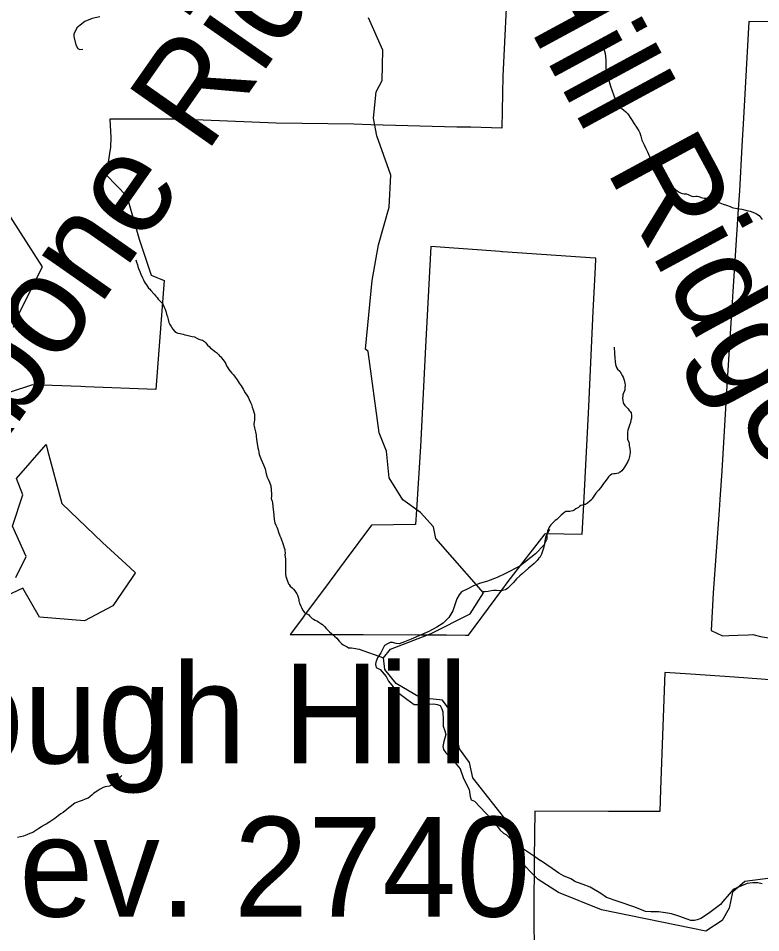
# Model space of a CAD drawing. Extents: x 1159738 to 1321356, y 736314 to 882035.
# Drawn here: x 1192724 to 1199280, y 859344 to 867413 of the extents above; entities that cross this region are included whole.
import ezdxf

# ---------------------------------------------------------------- set-up
doc = ezdxf.new("R2010")
doc.units = 0
for name, color, linetype in [('Exist Boundary Land Use Forest National US Forest Service', 7, 'Continuous'), ('Exist Geographical Mountain Summit Elevation Number Label', 7, 'Continuous'), ('Exist Geographical Mountain Summit Label', 7, 'Continuous'), ('Exist Hydrographic Creek Single Shore', 7, 'Continuous'), ('Exist Hydrographic Misc Water Feature', 7, 'Continuous'), ('Exist Road Non-System Type 51', 7, 'Continuous')]:
    doc.layers.add(name, color=color, linetype=linetype)

msp = doc.modelspace()

# ---------------------------------------------------------------- linework, layer by layer
at = {"layer": 'Exist Boundary Land Use Forest National US Forest Service'}
for points in [[(1197031.8, 867503.7), (1197003.8, 866902.7), (1196993.9, 866444.7), (1196720.2, 866450.9), (1196595.9, 866453.7), (1195838.2, 866473.7), (1195687.9, 866477.7), (1194999.9, 866488.7), (1194140.9, 866521.7), (1193985.2, 866522.4), (1193532, 866523.9), (1193539.9, 866361.7), (1193537.8, 866275.6), (1193498.9, 866030.7), (1193683.8, 865843.7), (1193791.9, 865464.7), (1193896.9, 865145.7), (1194011.9, 865100.7), (1193994.7, 864870.2), (1193939.8, 864136.6), (1193317.9, 864161.7), (1193277.7, 864163.2), (1193022.8, 864173), (1192850.9, 864179.6), (1192642.9, 864111.6)], [(1199422, 867382.7), (1199176, 867383.7), (1199129, 866532.8), (1199114.3, 866285.1), (1199091, 865889.7), (1199080.4, 865728.3), (1199033, 865002.7), (1199027, 864907.3), (1198981, 864169.7), (1198936, 863418.7), (1198918.5, 863167.5), (1198912, 863074), (1198861, 862342.6), (1198842, 862010.7), (1198941, 861962.6), (1198999, 861966.6), (1199079, 861968.6), (1199173, 861971.6), (1199211, 861974.7), (1199279, 861958.6), (1199347, 861945.7)], [(1192681.9, 864688.6), (1192732.6, 864806.9), (1192754.9, 864858.7), (1192938.9, 865219.7), (1192743.4, 865523.6), (1192565.9, 865799.7)], [(1196698, 861968.6), (1196992.5, 862367.1), (1197049, 862443.6), (1197190.5, 862626.6), (1197325, 862800.6), (1197377.2, 862864.5), (1197379, 862866.7), (1197703, 862859.7), (1197718.3, 863121.3), (1197719, 863132.7), (1197722, 863183.7), (1197763, 863986.6), (1197800, 864825.7), (1197820.8, 865216), (1197824.8, 865291.1), (1197825, 865295.7), (1197816.4, 865296.3), (1196998.7, 865353.4), (1196994, 865353.7), (1196979.1, 865354.8), (1196367.1, 865398.7), (1196319, 864513.7), (1196275, 863634.7), (1196239.2, 863075.6), (1196231, 862945.6), (1195844, 862940.7), (1195611.3, 862629.2), (1195469, 862438.6), (1195252.5, 862146.4), (1195233.5, 862120.8), (1195126, 861975.6), (1195267.4, 861975.6), (1195486, 861975.6), (1195768, 861975.6), (1196278, 861974), (1196376, 861973.6), (1196504.6, 861971.6), (1196672.6, 861969), (1196698, 861968.6)], [(1192701, 862477.7), (1192794, 862662.6), (1192673, 862932.6), (1192763.9, 863207.7), (1192709.8, 863353.6), (1192969.8, 863652.6), (1192983.4, 863602.6), (1193110, 863132.6), (1193469, 862786.6), (1193711.7, 862563.2), (1193758, 862520.6), (1193754.2, 862515), (1193729.3, 862478.6), (1193558, 862227.6), (1193308, 862096.6), (1192911, 862129.6), (1192764, 862385.6), (1192251, 862145.6)], [(1199910, 861535.7), (1199049, 861598.6), (1198658.4, 861624.7), (1198434, 861639.6), (1198396.1, 860607.3), (1198389, 860414.6), (1197937, 860414.6), (1197284, 860416.6), (1197279.2, 860000.3), (1197279, 859978.6), (1197278.7, 859948), (1197276, 859590.6), (1197278, 859065.5)]]:
    msp.add_lwpolyline(points, dxfattribs=at)
at = {"layer": 'Exist Hydrographic Creek Single Shore'}
msp.add_lwpolyline([(1199366, 859825.5), (1199140.1, 859797.2), (1199029, 859700.9), (1199000, 859560.3), (1198939, 859453.3), (1198794, 859357.6), (1197874.1, 859546.8), (1197494, 859698.8), (1197314.1, 859814), (1197135.1, 859994.8), (1197096, 860077.7), (1197052, 860311.7), (1196738, 860711.9), (1196708.1, 860847.1), (1196620, 860966.9), (1196553, 861283.4), (1196470.9, 861396.8), (1196276.8, 861415.5), (1196060.3, 861542.4), (1195959.6, 861665.7), (1195948.4, 861770.2), (1196011.7, 861847.5), (1196370, 861985.7), (1196713.4, 862157.5), (1196832, 862344.7), (1196410.9, 862822.6), (1196389, 862924.8), (1196276, 863051.8), (1196120, 863163.3), (1196000, 863359.3), (1195974, 863592.8), (1195910.9, 863754.9), (1195813.9, 864472.5), (1195788.9, 864492.7), (1195848, 865098.8), (1195905.9, 865412.8), (1195998, 865745.8), (1196014, 866027.7), (1195889.9, 866374.9), (1195860.9, 866533.1), (1195883.9, 866765.6), (1195937, 866863.1), (1195943.9, 867132), (1195817.9, 867416.9)], dxfattribs=at)
at = {"layer": 'Exist Hydrographic Misc Water Feature'}
for points in [[(1197894.5, 867244.1), (1197889.5, 867204.1), (1197888.6, 867176.1), (1197891.9, 867150.1), (1197901.1, 867123.8), (1197906.7, 867101.7), (1197910, 867075.6), (1197911.1, 867043.5), (1197911.9, 867003.4), (1197913, 866969.3), (1197918.6, 866949.2), (1197925.3, 866904.9), (1197940.1, 866856.6), (1197952.9, 866814.2), (1197967.8, 866773.8), (1197982.7, 866731.4), (1197995.8, 866700.9), (1198007.1, 866672.6), (1198018.5, 866654.3), (1198026.3, 866642.1), (1198045.7, 866621.6), (1198067.3, 866605), (1198088.8, 866586.3), (1198102.4, 866571.9), (1198112.1, 866561.7), (1198127.5, 866537.3), (1198144.9, 866510.7), (1198162.1, 866482.2), (1198181.4, 866453.7), (1198192.8, 866437.4), (1198202.5, 866419.2), (1198211.9, 866400.9), (1198221.2, 866372.6), (1198230.2, 866338.4), (1198249.1, 866295.8), (1198264.2, 866263.4), (1198279.5, 866234.9), (1198296.3, 866194.4), (1198309.6, 866166), (1198324.6, 866127.7), (1198334.1, 866107.4), (1198347.5, 866089), (1198361.2, 866076.6), (1198375.1, 866068.2), (1198398.7, 866057.6), (1198414.7, 866053.2), (1198428.3, 866042.8), (1198439.9, 866026.5), (1198449.4, 866004.3), (1198460.7, 865981.9), (1198472.2, 865961.5), (1198483.8, 865945.2), (1198501.2, 865924.7), (1198526.7, 865902), (1198542.3, 865889.6), (1198558.1, 865879.2), (1198577.8, 865868.6), (1198589.7, 865866.3), (1198603.8, 865863.9), (1198623.8, 865863.4), (1198637.6, 865859), (1198655.3, 865850.6), (1198671.2, 865844.1), (1198685.1, 865839.7), (1198705.3, 865843.2), (1198719.2, 865842.8), (1198733, 865840.4), (1198755, 865831.8), (1198766.9, 865829.4), (1198778.9, 865827.2), (1198802.9, 865826.5), (1198826.9, 865825.9), (1198840.7, 865823.5), (1198856.6, 865815), (1198886.2, 865802.2), (1198917.7, 865785.4), (1198947.4, 865772.5), (1198977.3, 865763.7), (1199008.9, 865750.9), (1199026.7, 865744.4), (1199040.7, 865742), (1199072.5, 865735.1), (1199114.3, 865728.1), (1199156.1, 865716.9), (1199186, 865710.1), (1199209.7, 865703.4), (1199231.6, 865694.8), (1199243.3, 865688.5), (1199264.9, 865671.9), (1199292, 865637.1)], [(1193762.6, 865282.4), (1193767.9, 865260.2), (1193775.3, 865238), (1193778.9, 865223.8), (1193784.5, 865205.8), (1193797.6, 865177.4), (1193807.2, 865155), (1193822.3, 865122.6), (1193829.8, 865106.4), (1193835.4, 865090.2), (1193843.1, 865076.1), (1193856.6, 865059.7), (1193866.1, 865045.4), (1193873.9, 865033.1), (1193881.7, 865025), (1193893.3, 865010.7), (1193924.5, 864979.8), (1193940.1, 864961.4), (1193949.7, 864949.1), (1193959.3, 864934.8), (1193969.1, 864924.6), (1193982.7, 864912.1), (1193994.3, 864897.9), (1194003.9, 864883.5), (1194011.4, 864865.4), (1194017.1, 864851.1), (1194026.4, 864828.9), (1194033.8, 864802.7), (1194041.1, 864778.5), (1194048.5, 864756.3), (1194053.8, 864730.1), (1194063.3, 864709.9), (1194072.8, 864693.6), (1194078.6, 864681.5), (1194090.2, 864669.1), (1194107.7, 864648.6), (1194121.4, 864640.2), (1194133.3, 864633.9), (1194153.2, 864631.3), (1194165.2, 864629.1), (1194179, 864626.7), (1194194.9, 864620.3), (1194212.8, 864615.7), (1194234.7, 864611.1), (1194246.7, 864608.8), (1194260.7, 864606.4), (1194278.6, 864601.9), (1194300.2, 864589.4), (1194318, 864580.9), (1194335.8, 864576.4), (1194349.9, 864572), (1194369.4, 864561.5), (1194379.2, 864549.2), (1194394.7, 864528.7), (1194408.3, 864516.4), (1194421.9, 864501.9), (1194435.7, 864493.6), (1194457.2, 864475.1), (1194473, 864462.6), (1194492.5, 864446.1), (1194500.2, 864435.8), (1194509.9, 864427.5), (1194519.7, 864417.3), (1194531.3, 864403), (1194542.9, 864386.7), (1194556.3, 864364.2), (1194563.8, 864346), (1194573.4, 864329.8), (1194582.9, 864315.4), (1194610.1, 864282.7), (1194623.7, 864266.3), (1194639.2, 864245.9), (1194656.4, 864221.4), (1194673.7, 864192.9), (1194691.1, 864168.4), (1194708.3, 864139.9), (1194727.5, 864107.4), (1194742.9, 864087), (1194752.5, 864068.8), (1194761.9, 864050.5), (1194775.2, 864022.1), (1194782.7, 864003.9), (1194790.1, 863981.6), (1194797.6, 863959.5), (1194805, 863937.2), (1194808.4, 863919.2), (1194810, 863901.1), (1194809.7, 863891.1), (1194809.1, 863869), (1194806.6, 863849.2), (1194804, 863833.2), (1194803.9, 863827.1), (1194805.6, 863813.2), (1194811.2, 863798.9), (1194818.3, 863764.8), (1194822, 863750.6), (1194823.6, 863736.6), (1194825.1, 863718.5), (1194828.5, 863702.4), (1194831.8, 863674.4)], [(1197986.8, 864511.6), (1197987.3, 864457.5), (1197992.1, 864413.5), (1197993.2, 864385.4), (1197998.4, 864357.2), (1198002.1, 864341.1), (1198005.8, 864331), (1198015.5, 864316.8), (1198034.9, 864298.2), (1198046.4, 864279.9), (1198056, 864261.5), (1198065.6, 864245.3), (1198074.8, 864221), (1198080.1, 864192.8), (1198081.6, 864174.8), (1198081.1, 864154.8), (1198078.6, 864134.9), (1198076.4, 864125), (1198065.6, 864099.2), (1198063.3, 864091.2), (1198061.1, 864081.3), (1198058.6, 864061.4), (1198062, 864039.2), (1198063.7, 864023.2), (1198069.2, 864013.1), (1198080.9, 863996.7), (1198094.3, 863980.4), (1198107.9, 863966), (1198117.7, 863953.6), (1198129.4, 863939.4), (1198135.1, 863931.3), (1198137, 863925.1), (1198138.7, 863915.1), (1198138.2, 863897.1), (1198137.9, 863885.1), (1198133.4, 863867.2), (1198128.8, 863845.3), (1198120.1, 863821.6), (1198113.5, 863797.7), (1198107, 863777.9), (1198104.5, 863761.9), (1198102, 863742), (1198103.2, 863715.9), (1198103, 863703.9), (1198104.8, 863697.8), (1198114.1, 863671.6), (1198117.8, 863657.4), (1198119.3, 863643.4), (1198122.6, 863617.2), (1198125.6, 863581.3), (1198123.2, 863565.3), (1198120.7, 863545.4), (1198114, 863521.5), (1198105.5, 863501.7), (1198084.6, 863468.3), (1198071.9, 863444.6), (1198053.2, 863421), (1198038.9, 863409.4), (1198030.7, 863403.7), (1198022.6, 863399.9), (1198010.6, 863396.2), (1197994.4, 863394.6), (1197982.5, 863393), (1197966.4, 863389.4), (1197952.1, 863381.7), (1197944, 863376), (1197935.7, 863368.2), (1197915, 863338.7), (1197892.1, 863307.3), (1197869.2, 863271.9), (1197848.4, 863250.5), (1197823.7, 863223.1), (1197807, 863195.6), (1197794.5, 863177.9), (1197788.3, 863168.1), (1197769.9, 863152.5), (1197749.4, 863135.1), (1197739.2, 863127.4), (1197733, 863123.6), (1197717, 863121.9), (1197706.9, 863118.2), (1197692.6, 863112.6), (1197680.5, 863104.9), (1197670.3, 863097.1), (1197647.9, 863083.8), (1197631.5, 863072.2), (1197619.4, 863066.6), (1197605.3, 863062.9), (1197593.3, 863061.2), (1197575.2, 863061.8), (1197563.2, 863062.1), (1197557.1, 863060.2), (1197549.1, 863056.4), (1197534.7, 863044.7), (1197518.2, 863027.2), (1197499.8, 863009.7), (1197479.3, 862990.3), (1197465, 862980.7), (1197450.6, 862967), (1197425.8, 862943.6)], [(1194831.8, 863674.4), (1194835, 863642.3), (1194838.5, 863624.1), (1194843.9, 863602), (1194847.4, 863585.9), (1194850.8, 863563.7), (1194869.7, 863521.2), (1194888.4, 863472.7), (1194903.5, 863438.2), (1194907.1, 863424.1), (1194914.3, 863391.9), (1194921.4, 863363.7), (1194929.1, 863347.5), (1194942.3, 863321), (1194953.4, 863288.8), (1194955.2, 863276.8), (1194957, 863266.6), (1194958.3, 863244.6), (1194959.7, 863222.5), (1194959.4, 863208.5), (1194959, 863196.5), (1194958.4, 863176.5), (1194965.8, 863152.3), (1194969.4, 863136.2), (1194970.5, 863104.1), (1194977.2, 863054), (1194980.6, 863029.9), (1194983.5, 862989.8), (1194990.6, 862959.5), (1194998.1, 862939.3), (1195005.7, 862923), (1195013.2, 862906.8), (1195022.4, 862878.5), (1195033.6, 862846.2), (1195041.2, 862830), (1195063.6, 862769.4), (1195072.8, 862739.1), (1195076.5, 862727), (1195078.1, 862715), (1195079.6, 862697), (1195079, 862674.9), (1195082.1, 862642.8), (1195083.4, 862616.8), (1195084.8, 862588.7), (1195083, 862526.7), (1195082.5, 862506.7), (1195086, 862486.6), (1195091.6, 862472.4), (1195097.1, 862456.2), (1195110.2, 862423.8), (1195115.9, 862415.7), (1195125.6, 862401.5), (1195141.2, 862387), (1195152.9, 862374.7), (1195164.6, 862360.4), (1195178.1, 862344), (1195183.9, 862333.9), (1195189.6, 862323.7), (1195193.3, 862313.5), (1195198.9, 862297.4), (1195200.5, 862281.4), (1195202.1, 862269.3), (1195204, 862263.3), (1195207.7, 862253.1), (1195211.5, 862245), (1195219, 862226.8), (1195224.6, 862212.7), (1195234.1, 862192.3), (1195247.5, 862172), (1195253.3, 862165.9), (1195265.2, 862161.5), (1195273.1, 862157.3), (1195289, 862148.9), (1195296.7, 862140.7), (1195302.6, 862134.5), (1195318.1, 862116.1), (1195329.9, 862109.8), (1195345.7, 862103.3), (1195367.5, 862092.7), (1195379.2, 862084.4), (1195396.9, 862072), (1195410.7, 862063.5), (1195428.2, 862047.1), (1195443.9, 862028.6), (1195473, 861999.8), (1195506.2, 861970.9), (1195516, 861960.6), (1195535.5, 861942.1), (1195558.8, 861915.4), (1195578.2, 861894.9), (1195592, 861884.5), (1195611.7, 861875.9), (1195627.6, 861867.5), (1195639.3, 861859.2), (1195667.4, 861856.5), (1195683.2, 861854), (1195701.2, 861851.5), (1195715.1, 861849.1), (1195733, 861844.7), (1195948.4, 861770.2)], [(1197425.8, 862943.6), (1197417.6, 862931.9), (1197411.4, 862922), (1197407, 862908.2), (1197398.4, 862888.4), (1197389.7, 862862.6), (1197378.9, 862830.9), (1197376.5, 862816.9), (1197374.2, 862804.9), (1197371.2, 862773), (1197369, 862763.1), (1197364.5, 862745.3), (1197353.7, 862711.4), (1197344.8, 862683.7), (1197334.4, 862666), (1197328.1, 862656.2), (1197321.9, 862648.3), (1197305.4, 862628.7), (1197280.7, 862603.4), (1197258.1, 862584), (1197229.5, 862560.7), (1197172, 862510.2), (1197151.5, 862492.7), (1197124.7, 862465.5), (1197095.9, 862434.3), (1197077.4, 862414.7), (1197060.9, 862399.1), (1197046.6, 862385.5), (1197036.2, 862375.9), (1197022.1, 862370.2), (1196999.9, 862364.8), (1196985.9, 862361.1), (1196975.8, 862361.5), (1196947.9, 862364.2), (1196937.9, 862364.5), (1196919.9, 862362.9), (1196899.8, 862359.6), (1196871.6, 862356.3), (1196845.5, 862353), (1196829.4, 862351.4)], [(1193639.4, 860732.5), (1193612.7, 860705.2), (1193602.4, 860697.5), (1193592.2, 860685.7), (1193583.9, 860673.9), (1193575.6, 860664.2), (1193555.3, 860648.7), (1193541, 860643.1), (1193528.8, 860637.4), (1193490.6, 860630.5), (1193472.4, 860624.9), (1193446.1, 860609.6), (1193419.6, 860594.4), (1193405.4, 860584.7), (1193391.1, 860575.1), (1193376.8, 860561.5), (1193356.1, 860542), (1193339.9, 860532.4), (1193313.6, 860521.2), (1193289.3, 860511.7), (1193269.1, 860504.3), (1193238.8, 860493.2), (1193224.6, 860487.5), (1193212.3, 860479.8), (1193194, 860464.4), (1193171.3, 860444.9), (1193149, 860427.6), (1193136.8, 860419.9), (1193120.4, 860406.2), (1193100, 860392.8), (1193077.5, 860375.4), (1193046.8, 860352.2), (1193020.4, 860334.9), (1193001.9, 860321.4), (1192969.3, 860302.3), (1192947, 860288.9), (1192928.7, 860279.3), (1192906.4, 860263.9), (1192879.8, 860244.7), (1192851.3, 860227.4), (1192826.9, 860218.1), (1192800.7, 860206.8), (1192770.3, 860195.5), (1192744.2, 860190.3), (1192718.1, 860185)]]:
    msp.add_lwpolyline(points, dxfattribs=at)
at = {"layer": 'Exist Road Non-System Type 51'}
for points in [[(1193445.5, 867426.8), (1193377.4, 867411.6), (1193311.8, 867383.8), (1193270.2, 867352.3), (1193239.9, 867328.3), (1193232.3, 867308.1), (1193214.7, 867275.3), (1193214.7, 867252.6), (1193232.3, 867179.4), (1193250, 867147.9), (1193267.7, 867139), (1193294.1, 867141.5)], [(1197414.1, 862902), (1197392.1, 862858.1), (1197389.9, 862816.4), (1197365.8, 862763.7), (1197291.3, 862686.9), (1197153.1, 862579.4), (1197025.9, 862513.6), (1196953.5, 862478.4), (1196865.8, 862445.5), (1196797.8, 862425.8), (1196743, 862403.8), (1196692.6, 862379.7), (1196637.7, 862351.2), (1196615.8, 862327), (1196596.1, 862289.7), (1196561, 862184.4), (1196525.9, 862125.1), (1196475.5, 862074.6), (1196420.6, 862041.7), (1196348.3, 862002.2), (1196193.4, 861935.5), (1196134.2, 861911.3), (1196088.1, 861893.8), (1196059.6, 861896), (1196028.9, 861904.8), (1196009.2, 861904.8), (1195982.8, 861893.8), (1195958.7, 861878.4), (1195925.8, 861814.8), (1195895.1, 861768.7), (1195879.8, 861731.4), (1195877.6, 861709.4), (1195884.2, 861685.3), (1195919.3, 861665.6), (1195971.9, 861604.1), (1195991.6, 861562.4), (1196033.3, 861514.1), (1196083.7, 861459.3), (1196156.1, 861404.4), (1196219.7, 861358.3), (1196263.6, 861358.3), (1196335.9, 861360.5), (1196392.9, 861362.7), (1196421.4, 861358.3), (1196447.8, 861349.5), (1196463.1, 861321), (1196474.1, 861292.5), (1196476.3, 861222.3), (1196476, 861166.4), (1196489.2, 861124.7), (1196500.2, 861091.7), (1196482.6, 861030.3), (1196471.6, 860988.6), (1196478.2, 860960.1), (1196500.2, 860931.5), (1196581.3, 860843.8), (1196625.2, 860791.1), (1196655.9, 860705.5), (1196704.1, 860606.7), (1196715.1, 860547.5), (1196723.8, 860516.8), (1196752.3, 860505.8), (1196855.1, 860397.1), (1196927.5, 860320.3), (1196962.6, 860272), (1196980.1, 860250.1), (1197008.6, 860223.7), (1197035, 860208.4), (1197072.2, 860171), (1197177.5, 860089.8), (1197274, 860024), (1197335.4, 859982.3)], [(1199293.2, 859774.2), (1199253, 859783.3), (1199229.5, 859784.6), (1199210.1, 859784.6), (1199161.2, 859779.3), (1199109.6, 859756.5), (1199068.1, 859741.1), (1199035.9, 859725), (1199000.4, 859683.4), (1198946.1, 859618.4), (1198924.3, 859593.3), (1198817.1, 859513.5), (1198751.5, 859469.3), (1198718.7, 859457.2), (1198695.2, 859452.5), (1198662.4, 859452.5), (1198629.6, 859463.9), (1198555.9, 859491.4), (1198492.2, 859510.9), (1198437.9, 859520.8), (1198375.6, 859527.5), (1198310.6, 859528.8), (1198262.4, 859532.2), (1198168.6, 859568.4), (1198021.9, 859619.3), (1197918.7, 859654.2), (1197868.9, 859690.7), (1197772.4, 859745), (1197710.8, 859769.8), (1197671.3, 859783.2), (1197643.1, 859792.6), (1197602.3, 859818.7), (1197537.3, 859845.6), (1197497.1, 859868.4), (1197438.8, 859911.9), (1197335.4, 859982.3)]]:
    msp.add_lwpolyline(points, dxfattribs=at)

# ---------------------------------------------------------------- texts
at = {"layer": 'Exist Geographical Mountain Summit Elevation Number Label'}
msp.add_text('Elev. 2740', height=880, dxfattribs=at).set_placement((1191685.2, 859486.3))
at = {"layer": 'Exist Geographical Mountain Summit Label'}
for s, rotation, p in [('Pack Hill Ridge', 298.41382, (1195572.3, 870395.4)), ('Backbone Ridge', 55.01962, (1191191.6, 861652.8))]:
    msp.add_text(s, height=880, rotation=rotation, dxfattribs=at).set_placement(p)
msp.add_text('Tough Hill', height=880, dxfattribs=at).set_placement((1191397.5, 860837.8))

doc.saveas('drawing.dxf')
